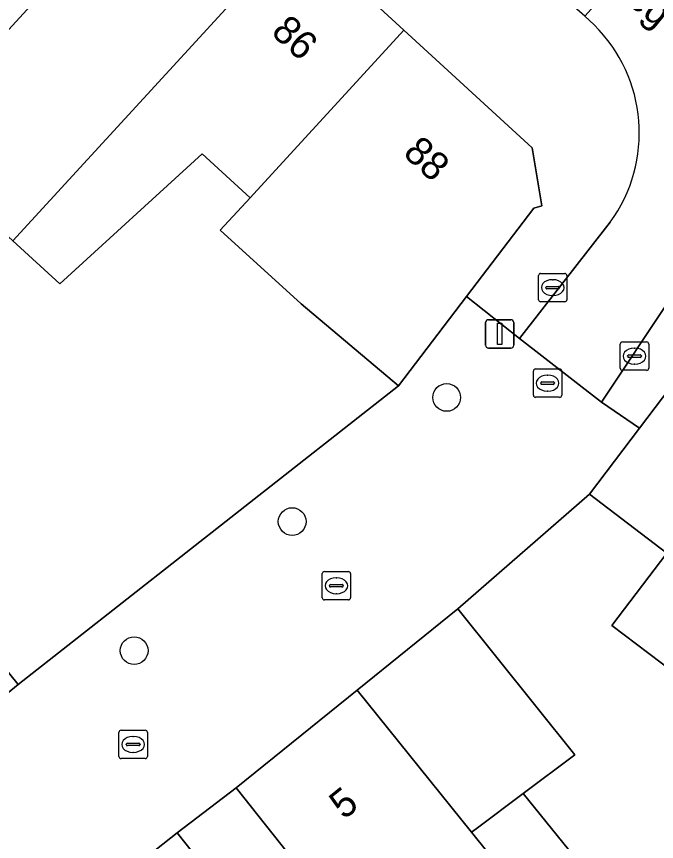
# Model space of a CAD drawing. Extents: x 161881 to 162523, y 381678 to 382381.
# Drawn here: x 162139.49 to 162162.08, y 382107.41 to 382136.5 of the extents above; entities that cross this region are included whole.
import ezdxf

# ---------------------------------------------------------------- set-up
doc = ezdxf.new("R2010")
doc.units = 0
for name, color, linetype in [('IMGEO_Boom', 7, 'Continuous'), ('IMGEO_Erf', 7, 'Continuous'), ('IMGEO_Kolk', 7, 'Continuous'), ('IMGEO_Lichtmast', 7, 'Continuous'), ('IMGEO_Muur', 7, 'Continuous'), ('IMGEO_Openbare_ruimte_label', 7, 'Continuous'), ('IMGEO_Pand', 7, 'Continuous'), ('IMGEO_Pand_nummerreeks', 7, 'Continuous'), ('IMGEO_Rijbaan_lokaal_open', 7, 'Continuous'), ('IMGEO_Rioolput', 7, 'Continuous'), ('IMGEO_Voetpad_open', 7, 'Continuous'), ('IMGEO_Woonerf_open', 7, 'Continuous')]:
    doc.layers.add(name, color=color, linetype=linetype)

msp = doc.modelspace()

# ---------------------------------------------------------------- linework, layer by layer
at = {"layer": 'IMGEO_Boom'}
for centre in [(162154.673, 382123.068), (162149.22, 382118.691), (162143.644, 382114.141)]:
    msp.add_circle(centre, 0.489, dxfattribs=at)
at = {"layer": 'IMGEO_Erf'}
for points in [[(162135.128, 382118.408), (162139.55, 382112.943), (162152.969, 382123.476), (162149.536, 382126.372), (162146.684, 382128.969), (162147.733, 382130.112), (162147.597, 382130.236), (162146.041, 382131.663), (162141.02, 382127.073), (162139.366, 382128.589)], [(162162.676, 382113.383), (162160.504, 382115.03), (162162.441, 382117.582), (162159.709, 382119.654), (162155.061, 382115.61), (162159.189, 382110.461), (162157.375, 382109.104), (162161.012, 382104.595)], [(162150.352, 382105.385), (162147.247, 382109.304), (162145.159, 382107.718), (162148.264, 382103.799)]]:
    msp.add_lwpolyline(points, dxfattribs=at)
at = {"layer": 'IMGEO_Kolk'}
for p, q in [((162157.912, 382126.515), (162157.912, 382127.367)), ((162157.987, 382127.441), (162158.839, 382127.441)), ((162158.913, 382127.367), (162158.913, 382126.515)), ((162158.214, 382126.984), (162158.612, 382126.984)), ((162158.4, 382127.221), (162158.425, 382127.221)), ((162158.171, 382126.935), (162158.171, 382126.947)), ((162158.609, 382126.898), (162158.211, 382126.898)), ((162158.655, 382126.947), (162158.655, 382126.935)), ((162158.839, 382126.441), (162157.987, 382126.441)), ((162158.423, 382126.661), (162158.398, 382126.661)), ((162160.798, 382124.099), (162160.798, 382124.951)), ((162160.873, 382125.025), (162161.725, 382125.025)), ((162161.799, 382124.951), (162161.799, 382124.099)), ((162161.286, 382124.805), (162161.311, 382124.805)), ((162161.057, 382124.519), (162161.057, 382124.531)), ((162161.495, 382124.482), (162161.097, 382124.482)), ((162161.1, 382124.568), (162161.498, 382124.568)), ((162161.541, 382124.531), (162161.541, 382124.519)), ((162161.309, 382124.245), (162161.284, 382124.245)), ((162161.725, 382124.025), (162160.873, 382124.025)), ((162150.28, 382116.002), (162150.28, 382116.854)), ((162150.355, 382116.928), (162151.207, 382116.928)), ((162151.281, 382116.854), (162151.281, 382116.002)), ((162150.768, 382116.708), (162150.793, 382116.708)), ((162150.539, 382116.422), (162150.539, 382116.434)), ((162150.977, 382116.385), (162150.579, 382116.385)), ((162150.582, 382116.471), (162150.98, 382116.471)), ((162151.023, 382116.434), (162151.023, 382116.422)), ((162151.207, 382115.928), (162150.355, 382115.928)), ((162150.791, 382116.148), (162150.766, 382116.148)), ((162143.183, 382111.332), (162144.035, 382111.332)), ((162143.108, 382110.406), (162143.108, 382111.258)), ((162143.596, 382111.112), (162143.621, 382111.112)), ((162144.109, 382111.258), (162144.109, 382110.406)), ((162143.367, 382110.826), (162143.367, 382110.838)), ((162143.805, 382110.789), (162143.407, 382110.789)), ((162143.41, 382110.875), (162143.808, 382110.875)), ((162143.851, 382110.838), (162143.851, 382110.826)), ((162143.619, 382110.552), (162143.594, 382110.552)), ((162144.035, 382110.332), (162143.183, 382110.332))]:
    msp.add_line(p, q, dxfattribs=at)
for points in [[(162157.912, 382126.515), (162157.912, 382127.367)], [(162157.987, 382127.441), (162158.839, 382127.441)], [(162158.913, 382127.367), (162158.913, 382126.515)], [(162158.839, 382126.441), (162157.987, 382126.441)], [(162160.798, 382124.099), (162160.798, 382124.951)], [(162160.873, 382125.025), (162161.725, 382125.025)], [(162161.799, 382124.951), (162161.799, 382124.099)], [(162161.725, 382124.025), (162160.873, 382124.025)], [(162150.28, 382116.002), (162150.28, 382116.854)], [(162150.355, 382116.928), (162151.207, 382116.928)], [(162151.281, 382116.854), (162151.281, 382116.002)], [(162151.207, 382115.928), (162150.355, 382115.928)], [(162143.183, 382111.332), (162144.035, 382111.332)], [(162143.108, 382110.406), (162143.108, 382111.258)], [(162144.109, 382111.258), (162144.109, 382110.406)], [(162144.035, 382110.332), (162143.183, 382110.332)]]:
    msp.add_lwpolyline(points, dxfattribs=at)
for centre, radius, start, end in [((162157.989, 382127.365), 0.0765, 91.552, 178.448), ((162157.989, 382127.365), 0.0765, 91.552, 178.448), ((162158.837, 382127.365), 0.0765, 1.552, 88.448), ((162158.837, 382127.365), 0.0765, 1.552, 88.448), ((162158.211, 382126.944), 0.0403, 85.8775, 175.7526), ((162158.616, 382126.946), 0.0386, 1.7309, 96.639), ((162158.208, 382126.934), 0.0366, 178.938, 274.7102), ((162158.612, 382126.941), 0.043, 264.8664, 352.4533), ((162157.989, 382126.517), 0.0765, 181.552, 268.448), ((162157.989, 382126.517), 0.0765, 181.552, 268.448), ((162158.837, 382126.517), 0.0765, 271.552, 358.448), ((162158.837, 382126.517), 0.0765, 271.552, 358.448), ((162160.875, 382124.949), 0.0765, 91.552, 178.448), ((162160.875, 382124.949), 0.0765, 91.552, 178.448), ((162161.723, 382124.949), 0.0765, 1.552, 88.448), ((162161.723, 382124.949), 0.0765, 1.552, 88.448), ((162161.097, 382124.528), 0.0403, 85.8775, 175.7526), ((162161.094, 382124.518), 0.0366, 178.938, 274.7102), ((162161.498, 382124.525), 0.043, 264.8664, 352.4533), ((162161.502, 382124.53), 0.0386, 1.7309, 96.639), ((162160.875, 382124.101), 0.0765, 181.552, 268.448), ((162160.875, 382124.101), 0.0765, 181.552, 268.448), ((162161.723, 382124.101), 0.0765, 271.552, 358.448), ((162161.723, 382124.101), 0.0765, 271.552, 358.448), ((162150.357, 382116.852), 0.0765, 91.552, 178.448), ((162150.357, 382116.852), 0.0765, 91.552, 178.448), ((162151.205, 382116.852), 0.0765, 1.552, 88.448), ((162151.205, 382116.852), 0.0765, 1.552, 88.448), ((162150.579, 382116.431), 0.0403, 85.8775, 175.7526), ((162150.576, 382116.421), 0.0366, 178.938, 274.7102), ((162150.98, 382116.428), 0.043, 264.8664, 352.4533), ((162150.984, 382116.433), 0.0386, 1.7309, 96.639), ((162150.357, 382116.004), 0.0765, 181.552, 268.448), ((162150.357, 382116.004), 0.0765, 181.552, 268.448), ((162151.205, 382116.004), 0.0765, 271.552, 358.448), ((162151.205, 382116.004), 0.0765, 271.552, 358.448), ((162143.185, 382111.256), 0.0765, 91.552, 178.448), ((162143.185, 382111.256), 0.0765, 91.552, 178.448), ((162144.033, 382111.256), 0.0765, 1.552, 88.448), ((162144.033, 382111.256), 0.0765, 1.552, 88.448), ((162143.407, 382110.835), 0.0403, 85.8775, 175.7526), ((162143.404, 382110.825), 0.0366, 178.938, 274.7102), ((162143.808, 382110.832), 0.043, 264.8664, 352.4533), ((162143.812, 382110.837), 0.0386, 1.7309, 96.639), ((162143.185, 382110.408), 0.0765, 181.552, 268.448), ((162143.185, 382110.408), 0.0765, 181.552, 268.448), ((162144.033, 382110.408), 0.0765, 271.552, 358.448), ((162144.033, 382110.408), 0.0765, 271.552, 358.448)]:
    msp.add_arc(centre, radius, start, end, dxfattribs=at)
for centre, major_axis, ratio, start_param, end_param in [((162158.399, 382126.941), (-0.387, 0.002), 0.722429, 4.712389, 7.853982), ((162158.424, 382126.941), (-0.39, 0.002), 0.717154, 1.570796, 4.712389), ((162161.285, 382124.525), (-0.387, 0.002), 0.722429, 4.712389, 7.853982), ((162161.31, 382124.525), (-0.39, 0.002), 0.717154, 1.570796, 4.712389), ((162150.767, 382116.428), (-0.387, 0.002), 0.722429, 4.712389, 7.853982), ((162150.792, 382116.428), (-0.39, 0.002), 0.717154, 1.570796, 4.712389), ((162143.595, 382110.832), (-0.387, 0.002), 0.722429, 4.712389, 7.853982), ((162143.62, 382110.832), (-0.39, 0.002), 0.717154, 1.570796, 4.712389)]:
    msp.add_ellipse(centre, major_axis=major_axis, ratio=ratio, start_param=start_param, end_param=end_param, dxfattribs=at)
at = {"layer": 'IMGEO_Lichtmast'}
for p, q in [((162156.146, 382125.81), (162156.936, 382125.81)), ((162156.936, 382125.81), (162156.146, 382125.81)), ((162156.046, 382124.91), (162156.046, 382125.71)), ((162156.046, 382125.71), (162156.046, 382124.91)), ((162157.036, 382125.71), (162157.036, 382124.91)), ((162157.036, 382124.91), (162157.036, 382125.71)), ((162156.936, 382124.81), (162156.146, 382124.81)), ((162156.146, 382124.81), (162156.936, 382124.81))]:
    msp.add_line(p, q, dxfattribs=at)
msp.add_lwpolyline([(162156.466, 382125.685), (162156.616, 382125.685), (162156.616, 382124.935), (162156.466, 382124.935), (162156.466, 382125.685)], dxfattribs=at)
for centre, start, end in [((162156.146, 382125.71), 90, 180), ((162156.146, 382125.71), 90, 180), ((162156.936, 382125.71), 0, 90), ((162156.936, 382125.71), 360, 90), ((162156.146, 382124.91), 180, 270), ((162156.146, 382124.91), 180, 270), ((162156.936, 382124.91), 270, 0), ((162156.936, 382124.91), 270, 0)]:
    msp.add_arc(centre, 0.1, start, end, dxfattribs=at)
at = {"layer": 'IMGEO_Muur'}
for points in [[(162139.55, 382112.943), (162152.969, 382123.476)], [(162155.061, 382115.61), (162159.709, 382119.654)]]:
    msp.add_lwpolyline(points, dxfattribs=at)
at = {"layer": 'IMGEO_Pand'}
for points in [[(162145.576, 382142.975), (162141.709, 382146.522), (162131.849, 382135.773), (162133.827, 382133.959), (162135.557, 382132.207), (162134.295, 382130.91), (162134.405, 382130.798)], [(162145.576, 382142.975), (162134.405, 382130.798), (162136.056, 382129.125), (162137.342, 382130.446), (162139.366, 382128.589), (162149.37, 382139.496)], [(162153.156, 382136.024), (162149.37, 382139.496), (162139.366, 382128.589), (162141.02, 382127.073), (162146.041, 382131.663), (162147.597, 382130.236), (162147.733, 382130.112)], [(162157.745, 382129.743), (162158.024, 382129.831), (162157.689, 382131.867), (162153.156, 382136.024), (162147.733, 382130.112), (162146.684, 382128.969), (162149.536, 382126.372), (162152.969, 382123.476), (162155.369, 382126.625)], [(162162.676, 382113.383), (162169.332, 382122.155), (162164.428, 382125.875), (162161.475, 382121.982), (162159.709, 382119.654), (162162.441, 382117.582), (162160.504, 382115.03)], [(162135.128, 382118.408), (162132.956, 382116.323), (162137.218, 382111.056), (162139.55, 382112.943)], [(162155.061, 382115.61), (162151.509, 382112.743), (162155.548, 382107.736), (162155.715, 382107.861), (162157.375, 382109.104), (162159.189, 382110.461)], [(162155.548, 382107.736), (162151.509, 382112.743), (162147.247, 382109.304), (162150.352, 382105.385), (162151.606, 382103.803), (162153.966, 382105.673), (162155.951, 382103.169), (162157.952, 382104.755)], [(162157.375, 382109.104), (162155.715, 382107.861), (162155.548, 382107.736), (162157.952, 382104.755), (162159.185, 382103.227), (162161.012, 382104.595)], [(162148.264, 382103.799), (162145.159, 382107.718), (162140.384, 382103.935), (162145.441, 382097.542), (162148.282, 382099.792), (162150.222, 382101.329)]]:
    msp.add_lwpolyline(points, close=True, dxfattribs=at)
at = {"layer": 'IMGEO_Rijbaan_lokaal_open'}
for points in [[(162196.622, 382109.326), (162181.661, 382121.174), (162166.369, 382134.365), (162124.046, 382170.871), (162123.677, 382170.45), (162160.677, 382137.773), (162159.551, 382136.515), (162159.877, 382136.204)], [(162160.442, 382129.245), (162157.239, 382125.145), (162160.138, 382122.902), (162162.551, 382126.521)]]:
    msp.add_lwpolyline(points, dxfattribs=at)
msp.add_arc((162156.112, 382132.396), 5.355, 323.9539, 45.3295, dxfattribs=at)
at = {"layer": 'IMGEO_Rioolput'}
for p, q in [((162157.805, 382124.073), (162158.657, 382124.073)), ((162157.73, 382123.147), (162157.73, 382123.999)), ((162158.218, 382123.853), (162158.243, 382123.853)), ((162158.731, 382123.999), (162158.731, 382123.147)), ((162157.989, 382123.567), (162157.989, 382123.579)), ((162158.427, 382123.53), (162158.029, 382123.53)), ((162158.032, 382123.616), (162158.43, 382123.616)), ((162158.473, 382123.579), (162158.473, 382123.567)), ((162158.241, 382123.293), (162158.216, 382123.293)), ((162158.657, 382123.073), (162157.805, 382123.073))]:
    msp.add_line(p, q, dxfattribs=at)
for points in [[(162157.805, 382124.073), (162158.657, 382124.073)], [(162157.73, 382123.147), (162157.73, 382123.999)], [(162158.731, 382123.999), (162158.731, 382123.147)], [(162158.657, 382123.073), (162157.805, 382123.073)]]:
    msp.add_lwpolyline(points, dxfattribs=at)
for centre, radius, start, end in [((162157.807, 382123.997), 0.0765, 91.552, 178.448), ((162157.807, 382123.997), 0.0765, 91.552, 178.448), ((162158.655, 382123.997), 0.0765, 1.552, 88.448), ((162158.655, 382123.997), 0.0765, 1.552, 88.448), ((162158.029, 382123.576), 0.0403, 85.8775, 175.7526), ((162158.026, 382123.566), 0.0366, 178.938, 274.7102), ((162158.43, 382123.573), 0.043, 264.8664, 352.4533), ((162158.434, 382123.578), 0.0386, 1.7309, 96.639), ((162157.807, 382123.149), 0.0765, 181.552, 268.448), ((162157.807, 382123.149), 0.0765, 181.552, 268.448), ((162158.655, 382123.149), 0.0765, 271.552, 358.448), ((162158.655, 382123.149), 0.0765, 271.552, 358.448)]:
    msp.add_arc(centre, radius, start, end, dxfattribs=at)
for centre, major_axis, ratio, start_param, end_param in [((162158.217, 382123.573), (-0.387, 0.002), 0.722429, 4.712389, 7.853982), ((162158.242, 382123.573), (-0.39, 0.002), 0.717154, 1.570796, 4.712389)]:
    msp.add_ellipse(centre, major_axis=major_axis, ratio=ratio, start_param=start_param, end_param=end_param, dxfattribs=at)
at = {"layer": 'IMGEO_Voetpad_open'}
for points in [[(162115.64, 382170.443), (162116.187, 382169.927), (162121.003, 382165.434), (162126.612, 382160.118), (162131.693, 382155.698), (162136.914, 382150.91), (162137.803, 382150.104), (162141.709, 382146.522), (162145.576, 382142.975), (162149.37, 382139.496), (162153.156, 382136.024), (162157.689, 382131.867), (162158.024, 382129.831), (162157.745, 382129.743), (162155.369, 382126.625), (162157.239, 382125.145), (162160.442, 382129.245)], [(162159.877, 382136.204), (162159.551, 382136.515), (162158.594, 382137.366)], [(162162.551, 382126.521), (162160.138, 382122.902), (162161.475, 382121.982), (162164.428, 382125.875), (162169.332, 382122.155), (162174.237, 382118.435), (162175.581, 382117.363), (162178.645, 382114.985), (162182.085, 382112.315), (162185.759, 382109.465), (162189.867, 382106.276), (162194.025, 382103.114), (162197.323, 382100.653)]]:
    msp.add_lwpolyline(points, dxfattribs=at)
msp.add_arc((162156.112, 382132.396), 5.355, 323.9539, 45.3295, dxfattribs=at)
at = {"layer": 'IMGEO_Woonerf_open'}
msp.add_lwpolyline([(162140.384, 382103.935), (162145.159, 382107.718), (162147.247, 382109.304), (162151.509, 382112.743), (162155.061, 382115.61), (162159.709, 382119.654), (162161.475, 382121.982), (162160.138, 382122.902), (162157.239, 382125.145), (162155.369, 382126.625), (162152.969, 382123.476), (162139.55, 382112.943), (162137.218, 382111.056), (162136.61, 382110.616), (162136.002, 382111.248), (162130.473, 382106.822)], dxfattribs=at)

# ---------------------------------------------------------------- texts
at = {"layer": 'IMGEO_Openbare_ruimte_label'}
msp.add_text('Heezerweg', height=1, rotation=320.8839, dxfattribs=at).set_placement((162156.867, 382140.342))
at = {"layer": 'IMGEO_Pand_nummerreeks'}
for s, rotation, p in [('86', 317.4751, (162148.438, 382135.902)), ('88', 317.4751, (162153.092, 382131.633)), ('5', 38.9038, (162151.047, 382108.156))]:
    msp.add_text(s, height=1, rotation=rotation, dxfattribs=at).set_placement(p)

doc.saveas('drawing.dxf')
